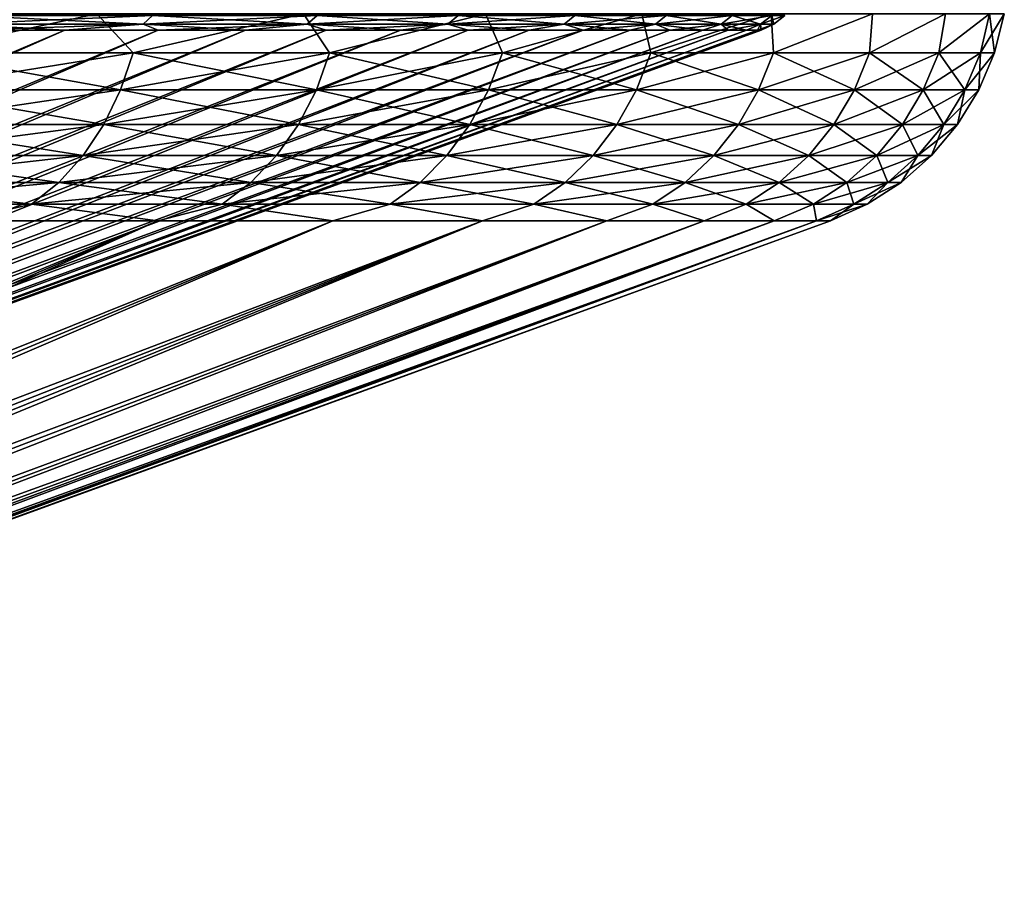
# Model space of a CAD drawing. Header units: metres. Extents: x -109 to 109, y -78 to 121.
# Tile 358 of 656: x -51.95 to -44.67, y 109.99 to 116.52. Entities that reach past the tile are written whole.
import ezdxf

# ---------------------------------------------------------------- set-up
doc = ezdxf.new("R2010")
doc.units = ezdxf.units.M
doc.layers.add('solid_508554_SW0001', color=7, linetype='CONTINUOUS')

msp = doc.modelspace()

# ---------------------------------------------------------------- linework, layer by layer
at = {"layer": 'solid_508554_SW0001'}
for points in [[(-52.731483, 116.274529, -53.057068), (-53.083603, 116.562782, -53.556309), (-51.383476, 116.562782, -51.548969)], [(-52.731483, 116.274529, -10.942932), (-51.383472, 116.562782, -12.451031), (-53.083603, 116.562782, -10.443692)], [(-52.731483, 116.274529, -53.057068), (-51.383476, 116.562782, -51.548969), (-51.114166, 116.274529, -51.076214)], [(-51.114166, 116.274529, -12.923785), (-51.383472, 116.562782, -12.451031), (-52.731483, 116.274529, -10.942932)], [(-52.418354, 116.486053, -13.903818), (-52.352448, 116.550484, -13.85429), (-50.970627, 116.550484, -15.856202)], [(-51.040306, 116.486053, -15.900266), (-52.418354, 116.486053, -13.903818), (-50.970627, 116.550484, -15.856202)], [(-52.418354, 116.486053, -50.09618), (-51.040306, 116.486053, -48.099735), (-52.352448, 116.550484, -50.14571)], [(-51.040306, 116.486053, -48.099735), (-50.970627, 116.550484, -48.143799), (-52.352448, 116.550484, -50.14571)], [(-51.114166, 116.274529, -51.076214), (-51.383476, 116.562782, -51.548969), (-49.854919, 116.562782, -49.408096)], [(-51.114166, 116.274529, -12.923785), (-49.854919, 116.562782, -14.591904), (-51.383472, 116.562782, -12.451031)], [(-51.114166, 116.274529, -51.076214), (-49.854919, 116.562782, -49.408096), (-49.661488, 116.274529, -48.971645)], [(-49.661488, 116.274529, -15.028354), (-49.854919, 116.562782, -14.591904), (-51.114166, 116.274529, -12.923785)], [(-51.040306, 116.486053, -15.900266), (-50.970627, 116.550484, -15.856202), (-49.754375, 116.550484, -17.962812)], [(-49.827374, 116.486053, -18.001127), (-51.040306, 116.486053, -15.900266), (-49.754375, 116.550484, -17.962812)], [(-51.040306, 116.486053, -48.099735), (-49.827374, 116.486053, -45.998875), (-50.970627, 116.550484, -48.143799)], [(-49.827374, 116.486053, -45.998875), (-49.754375, 116.550484, -46.037186), (-50.970627, 116.550484, -48.143799)], [(-49.661488, 116.274529, -48.971645), (-49.854919, 116.562782, -49.408096), (-48.508377, 116.562782, -47.148308)], [(-49.661488, 116.274529, -15.028354), (-48.508377, 116.562782, -16.851694), (-49.854919, 116.562782, -14.591904)], [(-49.827374, 116.486053, -18.001127), (-49.754375, 116.550484, -17.962812), (-48.711578, 116.550484, -20.16046)], [(-48.787426, 116.486053, -20.192776), (-49.827374, 116.486053, -18.001127), (-48.711578, 116.550484, -20.16046)], [(-49.827374, 116.486053, -45.998875), (-48.787426, 116.486053, -43.807224), (-49.754375, 116.550484, -46.037186)], [(-48.787426, 116.486053, -43.807224), (-48.711578, 116.550484, -43.839539), (-49.754375, 116.550484, -46.037186)], [(-49.661488, 116.274529, -48.971645), (-48.508377, 116.562782, -47.148308), (-48.38287, 116.274529, -46.757008)], [(-48.38287, 116.274529, -17.24299), (-48.508377, 116.562782, -16.851694), (-49.661488, 116.274529, -15.028354)], [(-48.787426, 116.486053, -20.192776), (-48.711578, 116.550484, -20.16046), (-47.848999, 116.550484, -22.434891)], [(-47.9272, 116.486053, -22.460999), (-48.787426, 116.486053, -20.192776), (-47.848999, 116.550484, -22.434891)], [(-48.787426, 116.486053, -43.807224), (-47.9272, 116.486053, -41.539001), (-48.711578, 116.550484, -43.839539)], [(-47.9272, 116.486053, -41.539001), (-47.848999, 116.550484, -41.565109), (-48.711578, 116.550484, -43.839539)], [(-48.38287, 116.274529, -46.757008), (-48.508377, 116.562782, -47.148308), (-47.353046, 116.562782, -44.785034)], [(-48.38287, 116.274529, -17.24299), (-47.353046, 116.562782, -19.214966), (-48.508377, 116.562782, -16.851694)], [(-48.38287, 116.274529, -46.757008), (-47.353046, 116.562782, -44.785034), (-47.286598, 116.274529, -44.446667)], [(-47.286598, 116.274529, -19.553331), (-47.353046, 116.562782, -19.214966), (-48.38287, 116.274529, -17.24299)], [(-47.9272, 116.486053, -22.460999), (-47.848999, 116.550484, -22.434891), (-47.172234, 116.550484, -24.771355)], [(-47.252285, 116.486053, -24.791086), (-47.9272, 116.486053, -22.460999), (-47.172234, 116.550484, -24.771355)], [(-47.9272, 116.486053, -41.539001), (-47.252285, 116.486053, -39.208916), (-47.848999, 116.550484, -41.565109)], [(-47.252285, 116.486053, -39.208916), (-47.172234, 116.550484, -39.228645), (-47.848999, 116.550484, -41.565109)], [(-47.286598, 116.274529, -44.446667), (-47.353046, 116.562782, -44.785034), (-46.396816, 116.562782, -42.334431)], [(-47.286598, 116.274529, -19.553331), (-46.396816, 116.562782, -21.665571), (-47.353046, 116.562782, -19.214966)], [(-47.286598, 116.274529, -44.446667), (-46.396816, 116.562782, -42.334431), (-46.379787, 116.274529, -42.055603)], [(-46.379787, 116.274529, -21.944395), (-46.396816, 116.562782, -21.665571), (-47.286598, 116.274529, -19.553331)], [(-47.252285, 116.486053, -24.791086), (-47.172234, 116.550484, -24.771355), (-46.685673, 116.550484, -27.154699)], [(-46.767048, 116.486053, -27.167925), (-47.252285, 116.486053, -24.791086), (-46.685673, 116.550484, -27.154699)], [(-47.252285, 116.486053, -39.208916), (-46.767048, 116.486053, -36.832073), (-47.172234, 116.550484, -39.228645)], [(-46.767048, 116.486053, -36.832073), (-46.685673, 116.550484, -36.845299), (-47.172234, 116.550484, -39.228645)], [(-46.767048, 116.486053, -27.167925), (-46.685673, 116.550484, -27.154699), (-46.392464, 116.550484, -29.569469)], [(-46.474644, 116.486053, -29.576103), (-46.767048, 116.486053, -27.167925), (-46.392464, 116.550484, -29.569469)], [(-46.767048, 116.486053, -36.832073), (-46.474644, 116.486053, -34.423897), (-46.685673, 116.550484, -36.845299)], [(-46.474644, 116.486053, -34.423897), (-46.392464, 116.550484, -34.430531), (-46.685673, 116.550484, -36.845299)], [(-46.474644, 116.486053, -29.576103), (-46.392464, 116.550484, -29.569469), (-46.294518, 116.550484, -32)], [(-46.376965, 116.486053, -32), (-46.474644, 116.486053, -29.576103), (-46.294518, 116.550484, -32)], [(-46.474644, 116.486053, -34.423897), (-46.376965, 116.486053, -32), (-46.392464, 116.550484, -34.430531)], [(-46.379787, 116.274529, -42.055603), (-46.396816, 116.562782, -42.334431), (-45.646225, 116.562782, -39.813232)], [(-46.379787, 116.274529, -21.944395), (-45.646225, 116.562782, -24.186769), (-46.396816, 116.562782, -21.665571)], [(-46.392464, 116.550484, -34.430531), (-46.376965, 116.486053, -32), (-46.294518, 116.550484, -32)], [(-46.379787, 116.274529, -42.055603), (-45.646225, 116.562782, -39.813232), (-45.668316, 116.274529, -39.599327)], [(-45.668316, 116.274529, -24.400673), (-45.646225, 116.562782, -24.186769), (-46.379787, 116.274529, -21.944395)], [(-45.668316, 116.274529, -39.599327), (-45.646225, 116.562782, -39.813232), (-45.106396, 116.562782, -37.238663)], [(-45.668316, 116.274529, -39.599327), (-45.106396, 116.562782, -37.238663), (-45.156803, 116.274529, -37.093765)], [(-45.668316, 116.274529, -24.400673), (-45.106396, 116.562782, -26.761341), (-45.646225, 116.562782, -24.186769)], [(-45.156803, 116.274529, -26.906235), (-45.106396, 116.562782, -26.761341), (-45.668316, 116.274529, -24.400673)], [(-45.156803, 116.274529, -37.093765), (-45.106396, 116.562782, -37.238663), (-44.781013, 116.562782, -34.628307)], [(-45.156803, 116.274529, -37.093765), (-44.781013, 116.562782, -34.628307), (-44.84856, 116.274529, -34.555168)], [(-45.156803, 116.274529, -26.906235), (-44.781013, 116.562782, -29.371695), (-45.106396, 116.562782, -26.761341)], [(-44.84856, 116.274529, -29.444832), (-44.781013, 116.562782, -29.371695), (-45.156803, 116.274529, -26.906235)], [(-44.84856, 116.274529, -34.555168), (-44.781013, 116.562782, -34.628307), (-44.672306, 116.562782, -32)], [(-44.84856, 116.274529, -34.555168), (-44.672306, 116.562782, -32), (-44.74559, 116.274529, -32)], [(-44.74559, 116.274529, -32), (-44.781013, 116.562782, -29.371695), (-44.84856, 116.274529, -29.444832)], [(-44.74559, 116.274529, -32), (-44.672306, 116.562782, -32), (-44.781013, 116.562782, -29.371695)], [(-51.620605, 116.440231, -15.184477), (-63.036648, 111.404022, -23.004108), (-63.49427, 111.404022, -22.354328)], [(-52.356705, 116.440231, -14.143702), (-51.620605, 116.440231, -15.184477), (-63.49427, 111.404022, -22.354328)], [(-50.929348, 116.440231, -47.744453), (-63.036648, 111.404022, -40.995892), (-62.611458, 111.404022, -40.32444)], [(-51.620602, 116.440231, -48.815517), (-52.356693, 116.440231, -49.856281), (-63.036648, 111.404022, -40.995892)], [(-50.929348, 116.440231, -47.744453), (-51.620602, 116.440231, -48.815517), (-63.036648, 111.404022, -40.995892)], [(-50.929344, 116.440231, -16.255554), (-62.611458, 111.404022, -23.675558), (-63.036648, 111.404022, -23.004108)], [(-51.620605, 116.440231, -15.184477), (-50.929344, 116.440231, -16.255554), (-63.036648, 111.404022, -23.004108)], [(-50.284172, 116.440231, -46.645016), (-62.611458, 111.404022, -40.32444), (-62.219727, 111.404022, -39.632938)], [(-50.284172, 116.440231, -46.645016), (-50.929348, 116.440231, -47.744453), (-62.611458, 111.404022, -40.32444)], [(-50.284164, 116.440231, -17.355), (-62.219727, 111.404022, -24.367064), (-62.611458, 111.404022, -23.675558)], [(-50.929344, 116.440231, -16.255554), (-50.284164, 116.440231, -17.355), (-62.611458, 111.404022, -23.675558)], [(-49.686241, 116.440231, -45.519192), (-62.219727, 111.404022, -39.632938), (-61.862396, 111.404022, -38.923046)], [(-49.686241, 116.440231, -45.519192), (-50.284172, 116.440231, -46.645016), (-62.219727, 111.404022, -39.632938)], [(-49.68623, 116.440231, -18.480831), (-61.8624, 111.404022, -25.076954), (-62.219727, 111.404022, -24.367064)], [(-50.284164, 116.440231, -17.355), (-49.68623, 116.440231, -18.480831), (-62.219727, 111.404022, -24.367064)], [(-49.136623, 116.440231, -19.63102), (-61.540333, 111.404022, -25.803524), (-61.8624, 111.404022, -25.076954)], [(-49.68623, 116.440231, -18.480831), (-49.136623, 116.440231, -19.63102), (-61.8624, 111.404022, -25.076954)], [(-49.136631, 116.440231, -44.368999), (-61.862396, 111.404022, -38.923046), (-61.540333, 111.404022, -38.196476)], [(-49.136631, 116.440231, -44.368999), (-49.686241, 116.440231, -45.519192), (-61.862396, 111.404022, -38.923046)], [(-48.63633, 116.440231, -43.196518), (-61.540333, 111.404022, -38.196476), (-61.254307, 111.404022, -37.454975)], [(-48.63633, 116.440231, -43.196518), (-49.136631, 116.440231, -44.368999), (-61.540333, 111.404022, -38.196476)], [(-48.636326, 116.440231, -20.80349), (-61.254307, 111.404022, -26.545023), (-61.540333, 111.404022, -25.803524)], [(-49.136623, 116.440231, -19.63102), (-48.636326, 116.440231, -20.80349), (-61.540333, 111.404022, -25.803524)], [(-48.186241, 116.440231, -42.00386), (-61.254307, 111.404022, -37.454975), (-61.005009, 111.404022, -36.700336)], [(-48.186241, 116.440231, -42.00386), (-48.63633, 116.440231, -43.196518), (-61.254307, 111.404022, -37.454975)], [(-47.787178, 116.440231, -23.206818), (-61.005009, 111.404022, -27.299664), (-61.254307, 111.404022, -26.545023)], [(-48.186241, 116.440231, -21.996138), (-47.787178, 116.440231, -23.206818), (-61.254307, 111.404022, -26.545023)], [(-48.636326, 116.440231, -20.80349), (-48.186241, 116.440231, -21.996138), (-61.254307, 111.404022, -26.545023)], [(-47.439857, 116.440231, -39.566647), (-61.005009, 111.404022, -36.700336), (-60.793037, 111.404022, -35.934372)], [(-47.787178, 116.440231, -40.793175), (-48.186241, 116.440231, -42.00386), (-61.005009, 111.404022, -36.700336)], [(-47.439857, 116.440231, -39.566647), (-47.787178, 116.440231, -40.793175), (-61.005009, 111.404022, -36.700336)], [(-47.439857, 116.440231, -24.433348), (-60.793037, 111.404022, -28.065626), (-61.005009, 111.404022, -27.299664)], [(-47.787178, 116.440231, -23.206818), (-47.439857, 116.440231, -24.433348), (-61.005009, 111.404022, -27.299664)], [(-47.144905, 116.440231, -38.326485), (-60.793037, 111.404022, -35.934372), (-60.618908, 111.404022, -35.158932)], [(-47.144905, 116.440231, -38.326485), (-47.439857, 116.440231, -39.566647), (-60.793037, 111.404022, -35.934372)], [(-47.144905, 116.440231, -25.673513), (-60.618908, 111.404022, -28.841066), (-60.793037, 111.404022, -28.065626)], [(-47.439857, 116.440231, -24.433348), (-47.144905, 116.440231, -25.673513), (-60.793037, 111.404022, -28.065626)], [(-46.902851, 116.440231, -37.074921), (-60.618908, 111.404022, -35.158932), (-60.483036, 111.404022, -34.375881)], [(-46.902851, 116.440231, -37.074921), (-47.144905, 116.440231, -38.326485), (-60.618908, 111.404022, -35.158932)], [(-46.902851, 116.440231, -26.925079), (-60.483036, 111.404022, -29.624119), (-60.618908, 111.404022, -28.841066)], [(-47.144905, 116.440231, -25.673513), (-46.902851, 116.440231, -26.925079), (-60.618908, 111.404022, -28.841066)], [(-46.71413, 116.440231, -35.814205), (-60.483036, 111.404022, -34.375881), (-60.38575, 111.404022, -33.587101)], [(-46.71413, 116.440231, -35.814205), (-46.902851, 116.440231, -37.074921), (-60.483036, 111.404022, -34.375881)], [(-46.71413, 116.440231, -28.185791), (-60.38575, 111.404022, -30.412897), (-60.483036, 111.404022, -29.624119)], [(-46.902851, 116.440231, -26.925079), (-46.71413, 116.440231, -28.185791), (-60.483036, 111.404022, -29.624119)], [(-46.57909, 116.440231, -34.546623), (-60.38575, 111.404022, -33.587101), (-60.327286, 111.404022, -32.794502)], [(-46.57909, 116.440231, -34.546623), (-46.71413, 116.440231, -35.814205), (-60.38575, 111.404022, -33.587101)], [(-46.57909, 116.440231, -29.453375), (-60.327286, 111.404022, -31.205496), (-60.38575, 111.404022, -30.412897)], [(-46.71413, 116.440231, -28.185791), (-46.57909, 116.440231, -29.453375), (-60.38575, 111.404022, -30.412897)], [(-46.497971, 116.440231, -33.274452), (-60.327286, 111.404022, -32.794502), (-60.307781, 111.404022, -32)], [(-60.327286, 111.404022, -31.205496), (-46.470913, 116.440231, -32), (-60.307781, 111.404022, -32)], [(-46.497971, 116.440231, -33.274452), (-46.57909, 116.440231, -34.546623), (-60.327286, 111.404022, -32.794502)], [(-46.497971, 116.440231, -30.725544), (-46.470913, 116.440231, -32), (-60.327286, 111.404022, -31.205496)], [(-46.57909, 116.440231, -29.453375), (-46.497971, 116.440231, -30.725544), (-60.327286, 111.404022, -31.205496)], [(-46.470913, 116.440231, -32), (-46.497971, 116.440231, -33.274452), (-60.307781, 111.404022, -32)], [(-52.418354, 116.486053, -50.09618), (-52.356693, 116.440231, -49.856281), (-51.620602, 116.440231, -48.815517)], [(-52.418354, 116.486053, -50.09618), (-51.620602, 116.440231, -48.815517), (-51.040306, 116.486053, -48.099735)], [(-51.040306, 116.486053, -15.900266), (-52.356705, 116.440231, -14.143702), (-52.418354, 116.486053, -13.903818)], [(-51.040306, 116.486053, -15.900266), (-51.620605, 116.440231, -15.184477), (-52.356705, 116.440231, -14.143702)], [(-51.040306, 116.486053, -15.900266), (-50.929344, 116.440231, -16.255554), (-51.620605, 116.440231, -15.184477)], [(-51.040306, 116.486053, -48.099735), (-51.620602, 116.440231, -48.815517), (-50.929348, 116.440231, -47.744453)], [(-51.040306, 116.486053, -48.099735), (-50.929348, 116.440231, -47.744453), (-50.284172, 116.440231, -46.645016)], [(-51.040306, 116.486053, -48.099735), (-50.284172, 116.440231, -46.645016), (-49.827374, 116.486053, -45.998875)], [(-49.827374, 116.486053, -18.001127), (-50.929344, 116.440231, -16.255554), (-51.040306, 116.486053, -15.900266)], [(-49.827374, 116.486053, -18.001127), (-50.284164, 116.440231, -17.355), (-50.929344, 116.440231, -16.255554)], [(-49.827374, 116.486053, -45.998875), (-50.284172, 116.440231, -46.645016), (-49.686241, 116.440231, -45.519192)], [(-49.827374, 116.486053, -18.001127), (-49.68623, 116.440231, -18.480831), (-50.284164, 116.440231, -17.355)], [(-49.827374, 116.486053, -45.998875), (-49.686241, 116.440231, -45.519192), (-49.136631, 116.440231, -44.368999)], [(-49.827374, 116.486053, -45.998875), (-49.136631, 116.440231, -44.368999), (-48.787426, 116.486053, -43.807224)], [(-48.787426, 116.486053, -20.192776), (-49.68623, 116.440231, -18.480831), (-49.827374, 116.486053, -18.001127)], [(-48.787426, 116.486053, -20.192776), (-49.136623, 116.440231, -19.63102), (-49.68623, 116.440231, -18.480831)], [(-48.787426, 116.486053, -43.807224), (-49.136631, 116.440231, -44.368999), (-48.63633, 116.440231, -43.196518)], [(-48.787426, 116.486053, -20.192776), (-48.636326, 116.440231, -20.80349), (-49.136623, 116.440231, -19.63102)], [(-48.787426, 116.486053, -43.807224), (-48.63633, 116.440231, -43.196518), (-48.186241, 116.440231, -42.00386)], [(-48.787426, 116.486053, -43.807224), (-48.186241, 116.440231, -42.00386), (-47.9272, 116.486053, -41.539001)], [(-47.9272, 116.486053, -22.460999), (-48.636326, 116.440231, -20.80349), (-48.787426, 116.486053, -20.192776)], [(-47.9272, 116.486053, -22.460999), (-48.186241, 116.440231, -21.996138), (-48.636326, 116.440231, -20.80349)], [(-47.9272, 116.486053, -41.539001), (-48.186241, 116.440231, -42.00386), (-47.787178, 116.440231, -40.793175)], [(-47.9272, 116.486053, -22.460999), (-47.787178, 116.440231, -23.206818), (-48.186241, 116.440231, -21.996138)], [(-47.9272, 116.486053, -41.539001), (-47.787178, 116.440231, -40.793175), (-47.439857, 116.440231, -39.566647)], [(-47.9272, 116.486053, -41.539001), (-47.439857, 116.440231, -39.566647), (-47.252285, 116.486053, -39.208916)], [(-47.252285, 116.486053, -24.791086), (-47.787178, 116.440231, -23.206818), (-47.9272, 116.486053, -22.460999)], [(-47.252285, 116.486053, -24.791086), (-47.439857, 116.440231, -24.433348), (-47.787178, 116.440231, -23.206818)], [(-47.252285, 116.486053, -39.208916), (-47.439857, 116.440231, -39.566647), (-47.144905, 116.440231, -38.326485)], [(-47.252285, 116.486053, -24.791086), (-47.144905, 116.440231, -25.673513), (-47.439857, 116.440231, -24.433348)], [(-47.252285, 116.486053, -39.208916), (-47.144905, 116.440231, -38.326485), (-46.902851, 116.440231, -37.074921)], [(-47.252285, 116.486053, -39.208916), (-46.902851, 116.440231, -37.074921), (-46.767048, 116.486053, -36.832073)], [(-46.767048, 116.486053, -27.167925), (-47.144905, 116.440231, -25.673513), (-47.252285, 116.486053, -24.791086)], [(-46.767048, 116.486053, -27.167925), (-46.902851, 116.440231, -26.925079), (-47.144905, 116.440231, -25.673513)], [(-46.767048, 116.486053, -36.832073), (-46.902851, 116.440231, -37.074921), (-46.71413, 116.440231, -35.814205)], [(-46.767048, 116.486053, -27.167925), (-46.71413, 116.440231, -28.185791), (-46.902851, 116.440231, -26.925079)], [(-46.767048, 116.486053, -36.832073), (-46.71413, 116.440231, -35.814205), (-46.57909, 116.440231, -34.546623)], [(-46.767048, 116.486053, -36.832073), (-46.57909, 116.440231, -34.546623), (-46.474644, 116.486053, -34.423897)], [(-46.474644, 116.486053, -29.576103), (-46.71413, 116.440231, -28.185791), (-46.767048, 116.486053, -27.167925)], [(-46.474644, 116.486053, -29.576103), (-46.57909, 116.440231, -29.453375), (-46.71413, 116.440231, -28.185791)], [(-46.474644, 116.486053, -34.423897), (-46.57909, 116.440231, -34.546623), (-46.497971, 116.440231, -33.274452)], [(-46.474644, 116.486053, -29.576103), (-46.497971, 116.440231, -30.725544), (-46.57909, 116.440231, -29.453375)], [(-46.474644, 116.486053, -34.423897), (-46.497971, 116.440231, -33.274452), (-46.470913, 116.440231, -32)], [(-46.376965, 116.486053, -32), (-46.470913, 116.440231, -32), (-46.497971, 116.440231, -30.725544)], [(-46.376965, 116.486053, -32), (-46.497971, 116.440231, -30.725544), (-46.474644, 116.486053, -29.576103)], [(-46.474644, 116.486053, -34.423897), (-46.470913, 116.440231, -32), (-46.376965, 116.486053, -32)], [(-52.731483, 116.274529, -10.942932), (-52.818344, 115.998726, -11.019882), (-51.206936, 115.998726, -12.993496)], [(-51.114166, 116.274529, -51.076214), (-51.206936, 115.998726, -51.006504), (-52.818344, 115.998726, -52.980118)], [(-52.731483, 116.274529, -53.057068), (-51.114166, 116.274529, -51.076214), (-52.818344, 115.998726, -52.980118)], [(-51.114166, 116.274529, -12.923785), (-52.731483, 116.274529, -10.942932), (-51.206936, 115.998726, -12.993496)], [(-51.114166, 116.274529, -12.923785), (-51.206936, 115.998726, -12.993496), (-49.759567, 115.998726, -15.090374)], [(-49.661488, 116.274529, -48.971645), (-49.759567, 115.998726, -48.909626), (-51.206936, 115.998726, -51.006504)], [(-51.114166, 116.274529, -51.076214), (-49.661488, 116.274529, -48.971645), (-51.206936, 115.998726, -51.006504)], [(-49.661488, 116.274529, -15.028354), (-51.114166, 116.274529, -12.923785), (-49.759567, 115.998726, -15.090374)], [(-49.661488, 116.274529, -15.028354), (-49.759567, 115.998726, -15.090374), (-48.485619, 115.998726, -17.296917)], [(-48.38287, 116.274529, -46.757008), (-48.485619, 115.998726, -46.703083), (-49.759567, 115.998726, -48.909626)], [(-49.661488, 116.274529, -48.971645), (-48.38287, 116.274529, -46.757008), (-49.759567, 115.998726, -48.909626)], [(-48.38287, 116.274529, -17.24299), (-49.661488, 116.274529, -15.028354), (-48.485619, 115.998726, -17.296917)], [(-48.38287, 116.274529, -17.24299), (-48.485619, 115.998726, -17.296917), (-47.393353, 115.998726, -19.598816)], [(-47.286598, 116.274529, -44.446667), (-47.393353, 115.998726, -44.401184), (-48.485619, 115.998726, -46.703083)], [(-48.38287, 116.274529, -46.757008), (-47.286598, 116.274529, -44.446667), (-48.485619, 115.998726, -46.703083)], [(-47.286598, 116.274529, -19.553331), (-48.38287, 116.274529, -17.24299), (-47.393353, 115.998726, -19.598816)], [(-47.286598, 116.274529, -19.553331), (-47.393353, 115.998726, -19.598816), (-46.489857, 115.998726, -21.981142)], [(-46.379787, 116.274529, -42.055603), (-46.489857, 115.998726, -42.01886), (-47.393353, 115.998726, -44.401184)], [(-47.286598, 116.274529, -44.446667), (-46.379787, 116.274529, -42.055603), (-47.393353, 115.998726, -44.401184)], [(-46.379787, 116.274529, -21.944395), (-47.286598, 116.274529, -19.553331), (-46.489857, 115.998726, -21.981142)], [(-46.379787, 116.274529, -21.944395), (-46.489857, 115.998726, -21.981142), (-45.780987, 115.998726, -24.428444)], [(-45.668316, 116.274529, -39.599327), (-45.780987, 115.998726, -39.571556), (-46.489857, 115.998726, -42.01886)], [(-46.379787, 116.274529, -42.055603), (-45.668316, 116.274529, -39.599327), (-46.489857, 115.998726, -42.01886)], [(-45.668316, 116.274529, -24.400673), (-46.379787, 116.274529, -21.944395), (-45.780987, 115.998726, -24.428444)], [(-45.668316, 116.274529, -24.400673), (-45.780987, 115.998726, -24.428444), (-45.271343, 115.998726, -26.924849)], [(-45.156803, 116.274529, -37.093765), (-45.271343, 115.998726, -37.07515), (-45.780987, 115.998726, -39.571556)], [(-45.668316, 116.274529, -39.599327), (-45.156803, 116.274529, -37.093765), (-45.780987, 115.998726, -39.571556)], [(-45.156803, 116.274529, -26.906235), (-45.668316, 116.274529, -24.400673), (-45.271343, 115.998726, -26.924849)], [(-45.156803, 116.274529, -26.906235), (-45.271343, 115.998726, -26.924849), (-44.964226, 115.998726, -29.454168)], [(-44.84856, 116.274529, -34.555168), (-44.964226, 115.998726, -34.54583), (-45.271343, 115.998726, -37.07515)], [(-45.156803, 116.274529, -37.093765), (-44.84856, 116.274529, -34.555168), (-45.271343, 115.998726, -37.07515)], [(-44.84856, 116.274529, -29.444832), (-45.156803, 116.274529, -26.906235), (-44.964226, 115.998726, -29.454168)], [(-44.84856, 116.274529, -29.444832), (-44.964226, 115.998726, -29.454168), (-44.861633, 115.998726, -32)], [(-44.964226, 115.998726, -34.54583), (-44.74559, 116.274529, -32), (-44.861633, 115.998726, -32)], [(-44.84856, 116.274529, -34.555168), (-44.74559, 116.274529, -32), (-44.964226, 115.998726, -34.54583)], [(-44.74559, 116.274529, -32), (-44.84856, 116.274529, -29.444832), (-44.861633, 115.998726, -32)], [(-52.818344, 115.998726, -11.019882), (-52.935028, 115.743324, -11.123256), (-51.331562, 115.743324, -13.087145)], [(-51.206936, 115.998726, -51.006504), (-51.331562, 115.743324, -50.912853), (-52.935028, 115.743324, -52.876743)], [(-52.818344, 115.998726, -52.980118), (-51.206936, 115.998726, -51.006504), (-52.935028, 115.743324, -52.876743)], [(-51.206936, 115.998726, -12.993496), (-52.818344, 115.998726, -11.019882), (-51.331562, 115.743324, -13.087145)], [(-51.206936, 115.998726, -12.993496), (-51.331562, 115.743324, -13.087145), (-49.891323, 115.743324, -15.173692)], [(-49.759567, 115.998726, -48.909626), (-49.891323, 115.743324, -48.826309), (-51.331562, 115.743324, -50.912853)], [(-51.206936, 115.998726, -51.006504), (-49.759567, 115.998726, -48.909626), (-51.331562, 115.743324, -50.912853)], [(-49.759567, 115.998726, -15.090374), (-51.206936, 115.998726, -12.993496), (-49.891323, 115.743324, -15.173692)], [(-49.759567, 115.998726, -15.090374), (-49.891323, 115.743324, -15.173692), (-48.62365, 115.743324, -17.369364)], [(-48.485619, 115.998726, -46.703083), (-48.62365, 115.743324, -46.630638), (-49.891323, 115.743324, -48.826309)], [(-49.759567, 115.998726, -48.909626), (-48.485619, 115.998726, -46.703083), (-49.891323, 115.743324, -48.826309)], [(-48.485619, 115.998726, -17.296917), (-49.759567, 115.998726, -15.090374), (-48.62365, 115.743324, -17.369364)], [(-48.485619, 115.998726, -17.296917), (-48.62365, 115.743324, -17.369364), (-47.536766, 115.743324, -19.65992)], [(-47.393353, 115.998726, -44.401184), (-47.536766, 115.743324, -44.34008), (-48.62365, 115.743324, -46.630638)], [(-48.485619, 115.998726, -46.703083), (-47.393353, 115.998726, -44.401184), (-48.62365, 115.743324, -46.630638)], [(-47.393353, 115.998726, -19.598816), (-48.485619, 115.998726, -17.296917), (-47.536766, 115.743324, -19.65992)], [(-47.393353, 115.998726, -19.598816), (-47.536766, 115.743324, -19.65992), (-46.637722, 115.743324, -22.030506)], [(-46.489857, 115.998726, -42.01886), (-46.637722, 115.743324, -41.969494), (-47.536766, 115.743324, -44.34008)], [(-47.393353, 115.998726, -44.401184), (-46.489857, 115.998726, -42.01886), (-47.536766, 115.743324, -44.34008)], [(-46.489857, 115.998726, -21.981142), (-47.393353, 115.998726, -19.598816), (-46.637722, 115.743324, -22.030506)], [(-46.489857, 115.998726, -21.981142), (-46.637722, 115.743324, -22.030506), (-45.932346, 115.743324, -24.46575)], [(-45.780987, 115.998726, -39.571556), (-45.932346, 115.743324, -39.534248), (-46.637722, 115.743324, -41.969494)], [(-46.489857, 115.998726, -42.01886), (-45.780987, 115.998726, -39.571556), (-46.637722, 115.743324, -41.969494)], [(-45.780987, 115.998726, -24.428444), (-46.489857, 115.998726, -21.981142), (-45.932346, 115.743324, -24.46575)], [(-45.780987, 115.998726, -24.428444), (-45.932346, 115.743324, -24.46575), (-45.425213, 115.743324, -26.949856)], [(-45.271343, 115.998726, -37.07515), (-45.425213, 115.743324, -37.050144), (-45.932346, 115.743324, -39.534248)], [(-45.780987, 115.998726, -39.571556), (-45.271343, 115.998726, -37.07515), (-45.932346, 115.743324, -39.534248)], [(-45.271343, 115.998726, -26.924849), (-45.780987, 115.998726, -24.428444), (-45.425213, 115.743324, -26.949856)], [(-45.271343, 115.998726, -26.924849), (-45.425213, 115.743324, -26.949856), (-45.11961, 115.743324, -29.466713)], [(-44.964226, 115.998726, -34.54583), (-45.11961, 115.743324, -34.533287), (-45.425213, 115.743324, -37.050144)], [(-45.271343, 115.998726, -37.07515), (-44.964226, 115.998726, -34.54583), (-45.425213, 115.743324, -37.050144)], [(-44.964226, 115.998726, -29.454168), (-45.271343, 115.998726, -26.924849), (-45.11961, 115.743324, -29.466713)], [(-44.964226, 115.998726, -29.454168), (-45.11961, 115.743324, -29.466713), (-45.017521, 115.743324, -32)], [(-45.11961, 115.743324, -34.533287), (-44.861633, 115.998726, -32), (-45.017521, 115.743324, -32)], [(-44.964226, 115.998726, -34.54583), (-44.861633, 115.998726, -32), (-45.11961, 115.743324, -34.533287)], [(-44.861633, 115.998726, -32), (-44.964226, 115.998726, -29.454168), (-45.017521, 115.743324, -32)], [(-52.935028, 115.743324, -11.123256), (-53.078926, 115.514038, -11.25074), (-51.485252, 115.514038, -13.202637)], [(-51.331562, 115.743324, -50.912853), (-51.485252, 115.514038, -50.797363), (-53.078926, 115.514038, -52.74926)], [(-52.935028, 115.743324, -52.876743), (-51.331562, 115.743324, -50.912853), (-53.078926, 115.514038, -52.74926)], [(-51.331562, 115.743324, -13.087145), (-52.935028, 115.743324, -11.123256), (-51.485252, 115.514038, -13.202637)], [(-51.331562, 115.743324, -13.087145), (-51.485252, 115.514038, -13.202637), (-50.05381, 115.514038, -15.276442)], [(-49.891323, 115.743324, -48.826309), (-50.05381, 115.514038, -48.723557), (-51.485252, 115.514038, -50.797363)], [(-51.331562, 115.743324, -50.912853), (-49.891323, 115.743324, -48.826309), (-51.485252, 115.514038, -50.797363)], [(-49.891323, 115.743324, -15.173692), (-51.331562, 115.743324, -13.087145), (-50.05381, 115.514038, -15.276442)], [(-49.891323, 115.743324, -15.173692), (-50.05381, 115.514038, -15.276442), (-48.793877, 115.514038, -17.458706)], [(-48.62365, 115.743324, -46.630638), (-48.793877, 115.514038, -46.541294), (-50.05381, 115.514038, -48.723557)], [(-49.891323, 115.743324, -48.826309), (-48.62365, 115.743324, -46.630638), (-50.05381, 115.514038, -48.723557)], [(-48.62365, 115.743324, -17.369364), (-49.891323, 115.743324, -15.173692), (-48.793877, 115.514038, -17.458706)], [(-48.62365, 115.743324, -17.369364), (-48.793877, 115.514038, -17.458706), (-47.713631, 115.514038, -19.735275)], [(-47.536766, 115.743324, -44.34008), (-47.713631, 115.514038, -44.264725), (-48.793877, 115.514038, -46.541294)], [(-48.62365, 115.743324, -46.630638), (-47.536766, 115.743324, -44.34008), (-48.793877, 115.514038, -46.541294)], [(-47.536766, 115.743324, -19.65992), (-48.62365, 115.743324, -17.369364), (-47.713631, 115.514038, -19.735275)], [(-47.536766, 115.743324, -19.65992), (-47.713631, 115.514038, -19.735275), (-46.820076, 115.514038, -22.091387)], [(-46.637722, 115.743324, -41.969494), (-46.820076, 115.514038, -41.908615), (-47.713631, 115.514038, -44.264725)], [(-47.536766, 115.743324, -44.34008), (-46.637722, 115.743324, -41.969494), (-47.713631, 115.514038, -44.264725)], [(-46.637722, 115.743324, -22.030506), (-47.536766, 115.743324, -19.65992), (-46.820076, 115.514038, -22.091387)], [(-46.637722, 115.743324, -22.030506), (-46.820076, 115.514038, -22.091387), (-46.119007, 115.514038, -24.511759)], [(-45.932346, 115.743324, -39.534248), (-46.119007, 115.514038, -39.488243), (-46.820076, 115.514038, -41.908615)], [(-46.637722, 115.743324, -41.969494), (-45.932346, 115.743324, -39.534248), (-46.820076, 115.514038, -41.908615)], [(-45.932346, 115.743324, -24.46575), (-46.637722, 115.743324, -22.030506), (-46.119007, 115.514038, -24.511759)], [(-45.932346, 115.743324, -24.46575), (-46.119007, 115.514038, -24.511759), (-45.614971, 115.514038, -26.980694)], [(-45.425213, 115.743324, -37.050144), (-45.614971, 115.514038, -37.019306), (-46.119007, 115.514038, -39.488243)], [(-45.932346, 115.743324, -39.534248), (-45.425213, 115.743324, -37.050144), (-46.119007, 115.514038, -39.488243)], [(-45.425213, 115.743324, -26.949856), (-45.932346, 115.743324, -24.46575), (-45.614971, 115.514038, -26.980694)], [(-45.425213, 115.743324, -26.949856), (-45.614971, 115.514038, -26.980694), (-45.311237, 115.514038, -29.482183)], [(-45.11961, 115.743324, -34.533287), (-45.311237, 115.514038, -34.517818), (-45.614971, 115.514038, -37.019306)], [(-45.425213, 115.743324, -37.050144), (-45.11961, 115.743324, -34.533287), (-45.614971, 115.514038, -37.019306)], [(-45.11961, 115.743324, -29.466713), (-45.425213, 115.743324, -26.949856), (-45.311237, 115.514038, -29.482183)], [(-45.11961, 115.743324, -29.466713), (-45.311237, 115.514038, -29.482183), (-45.20977, 115.514038, -32)], [(-45.311237, 115.514038, -34.517818), (-45.017521, 115.743324, -32), (-45.20977, 115.514038, -32)], [(-45.11961, 115.743324, -34.533287), (-45.017521, 115.743324, -32), (-45.311237, 115.514038, -34.517818)], [(-45.017521, 115.743324, -32), (-45.11961, 115.743324, -29.466713), (-45.20977, 115.514038, -32)], [(-53.078926, 115.514038, -11.25074), (-53.246822, 115.315994, -11.399482), (-51.66457, 115.315994, -13.337386)], [(-51.485252, 115.514038, -50.797363), (-51.66457, 115.315994, -50.662613), (-53.246822, 115.315994, -52.600517)], [(-53.078926, 115.514038, -52.74926), (-51.485252, 115.514038, -50.797363), (-53.246822, 115.315994, -52.600517)], [(-51.485252, 115.514038, -13.202637), (-53.078926, 115.514038, -11.25074), (-51.66457, 115.315994, -13.337386)], [(-51.485252, 115.514038, -13.202637), (-51.66457, 115.315994, -13.337386), (-50.243389, 115.315994, -15.396325)], [(-50.05381, 115.514038, -48.723557), (-50.243389, 115.315994, -48.603676), (-51.66457, 115.315994, -50.662613)], [(-51.485252, 115.514038, -50.797363), (-50.05381, 115.514038, -48.723557), (-51.66457, 115.315994, -50.662613)], [(-50.05381, 115.514038, -15.276442), (-51.485252, 115.514038, -13.202637), (-50.243389, 115.315994, -15.396325)], [(-50.05381, 115.514038, -15.276442), (-50.243389, 115.315994, -15.396325), (-48.992489, 115.315994, -17.562944)], [(-48.793877, 115.514038, -46.541294), (-48.992489, 115.315994, -46.437054), (-50.243389, 115.315994, -48.603676)], [(-50.05381, 115.514038, -48.723557), (-48.793877, 115.514038, -46.541294), (-50.243389, 115.315994, -48.603676)], [(-48.793877, 115.514038, -17.458706), (-50.05381, 115.514038, -15.276442), (-48.992489, 115.315994, -17.562944)], [(-48.793877, 115.514038, -17.458706), (-48.992489, 115.315994, -17.562944), (-47.919987, 115.315994, -19.823195)], [(-47.713631, 115.514038, -44.264725), (-47.919987, 115.315994, -44.176804), (-48.992489, 115.315994, -46.437054)], [(-48.793877, 115.514038, -46.541294), (-47.713631, 115.514038, -44.264725), (-48.992489, 115.315994, -46.437054)], [(-47.713631, 115.514038, -19.735275), (-48.793877, 115.514038, -17.458706), (-47.919987, 115.315994, -19.823195)], [(-47.713631, 115.514038, -19.735275), (-47.919987, 115.315994, -19.823195), (-47.032837, 115.315994, -22.162416)], [(-46.820076, 115.514038, -41.908615), (-47.032837, 115.315994, -41.837585), (-47.919987, 115.315994, -44.176804)], [(-47.713631, 115.514038, -44.264725), (-46.820076, 115.514038, -41.908615), (-47.919987, 115.315994, -44.176804)], [(-46.820076, 115.514038, -22.091387), (-47.713631, 115.514038, -19.735275), (-47.032837, 115.315994, -22.162416)], [(-46.820076, 115.514038, -22.091387), (-47.032837, 115.315994, -22.162416), (-46.336796, 115.315994, -24.565437)], [(-46.119007, 115.514038, -39.488243), (-46.336796, 115.315994, -39.434563), (-47.032837, 115.315994, -41.837585)], [(-46.820076, 115.514038, -41.908615), (-46.119007, 115.514038, -39.488243), (-47.032837, 115.315994, -41.837585)], [(-46.119007, 115.514038, -24.511759), (-46.820076, 115.514038, -22.091387), (-46.336796, 115.315994, -24.565437)], [(-46.119007, 115.514038, -24.511759), (-46.336796, 115.315994, -24.565437), (-45.836372, 115.315994, -27.016676)], [(-45.614971, 115.514038, -37.019306), (-45.836372, 115.315994, -36.983326), (-46.336796, 115.315994, -39.434563)], [(-46.119007, 115.514038, -39.488243), (-45.614971, 115.514038, -37.019306), (-46.336796, 115.315994, -39.434563)], [(-45.614971, 115.514038, -26.980694), (-46.119007, 115.514038, -24.511759), (-45.836372, 115.315994, -27.016676)], [(-45.614971, 115.514038, -26.980694), (-45.836372, 115.315994, -27.016676), (-45.534813, 115.315994, -29.500231)], [(-45.311237, 115.514038, -34.517818), (-45.534813, 115.315994, -34.499767), (-45.836372, 115.315994, -36.983326)], [(-45.614971, 115.514038, -37.019306), (-45.311237, 115.514038, -34.517818), (-45.836372, 115.315994, -36.983326)], [(-45.311237, 115.514038, -29.482183), (-45.614971, 115.514038, -26.980694), (-45.534813, 115.315994, -29.500231)], [(-45.311237, 115.514038, -29.482183), (-45.534813, 115.315994, -29.500231), (-45.434074, 115.315994, -32)], [(-45.534813, 115.315994, -34.499767), (-45.20977, 115.514038, -32), (-45.434074, 115.315994, -32)], [(-45.311237, 115.514038, -34.517818), (-45.20977, 115.514038, -32), (-45.534813, 115.315994, -34.499767)], [(-45.20977, 115.514038, -32), (-45.311237, 115.514038, -29.482183), (-45.434074, 115.315994, -32)], [(-53.246822, 115.315994, -11.399482), (-53.434952, 115.153641, -11.56615), (-51.865501, 115.153641, -13.488376)], [(-51.66457, 115.315994, -50.662613), (-51.865501, 115.153641, -50.511623), (-53.434952, 115.153641, -52.433849)], [(-53.246822, 115.315994, -52.600517), (-51.66457, 115.315994, -50.662613), (-53.434952, 115.153641, -52.433849)], [(-51.66457, 115.315994, -13.337386), (-53.246822, 115.315994, -11.399482), (-51.865501, 115.153641, -13.488376)], [(-51.66457, 115.315994, -13.337386), (-51.865501, 115.153641, -13.488376), (-50.455818, 115.153641, -15.530657)], [(-50.243389, 115.315994, -48.603676), (-50.455818, 115.153641, -48.469341), (-51.865501, 115.153641, -50.511623)], [(-51.66457, 115.315994, -50.662613), (-50.243389, 115.315994, -48.603676), (-51.865501, 115.153641, -50.511623)], [(-50.243389, 115.315994, -15.396325), (-51.66457, 115.315994, -13.337386), (-50.455818, 115.153641, -15.530657)], [(-50.243389, 115.315994, -15.396325), (-50.455818, 115.153641, -15.530657), (-49.215038, 115.153641, -17.679749)], [(-48.992489, 115.315994, -46.437054), (-49.215038, 115.153641, -46.320251), (-50.455818, 115.153641, -48.469341)], [(-50.243389, 115.315994, -48.603676), (-48.992489, 115.315994, -46.437054), (-50.455818, 115.153641, -48.469341)], [(-48.992489, 115.315994, -17.562944), (-50.243389, 115.315994, -15.396325), (-49.215038, 115.153641, -17.679749)], [(-48.992489, 115.315994, -17.562944), (-49.215038, 115.153641, -17.679749), (-48.151215, 115.153641, -19.921711)], [(-47.919987, 115.315994, -44.176804), (-48.151215, 115.153641, -44.078289), (-49.215038, 115.153641, -46.320251)], [(-48.992489, 115.315994, -46.437054), (-47.919987, 115.315994, -44.176804), (-49.215038, 115.153641, -46.320251)], [(-47.919987, 115.315994, -19.823195), (-48.992489, 115.315994, -17.562944), (-48.151215, 115.153641, -19.921711)], [(-47.919987, 115.315994, -19.823195), (-48.151215, 115.153641, -19.921711), (-47.271244, 115.153641, -22.242006)], [(-47.032837, 115.315994, -41.837585), (-47.271244, 115.153641, -41.757992), (-48.151215, 115.153641, -44.078289)], [(-47.919987, 115.315994, -44.176804), (-47.032837, 115.315994, -41.837585), (-48.151215, 115.153641, -44.078289)], [(-47.032837, 115.315994, -22.162416), (-47.919987, 115.315994, -19.823195), (-47.271244, 115.153641, -22.242006)], [(-47.032837, 115.315994, -22.162416), (-47.271244, 115.153641, -22.242006), (-46.58083, 115.153641, -24.625587)], [(-46.336796, 115.315994, -39.434563), (-46.58083, 115.153641, -39.374413), (-47.271244, 115.153641, -41.757992)], [(-47.032837, 115.315994, -41.837585), (-46.336796, 115.315994, -39.434563), (-47.271244, 115.153641, -41.757992)], [(-46.336796, 115.315994, -24.565437), (-47.032837, 115.315994, -22.162416), (-46.58083, 115.153641, -24.625587)], [(-46.336796, 115.315994, -24.565437), (-46.58083, 115.153641, -24.625587), (-46.084454, 115.153641, -27.056993)], [(-45.836372, 115.315994, -36.983326), (-46.084454, 115.153641, -36.943008), (-46.58083, 115.153641, -39.374413)], [(-46.336796, 115.315994, -39.434563), (-45.836372, 115.315994, -36.983326), (-46.58083, 115.153641, -39.374413)], [(-45.836372, 115.315994, -27.016676), (-46.336796, 115.315994, -24.565437), (-46.084454, 115.153641, -27.056993)], [(-45.836372, 115.315994, -27.016676), (-46.084454, 115.153641, -27.056993), (-45.785336, 115.153641, -29.520456)], [(-45.534813, 115.315994, -34.499767), (-45.785336, 115.153641, -34.479546), (-46.084454, 115.153641, -36.943008)], [(-45.836372, 115.315994, -36.983326), (-45.534813, 115.315994, -34.499767), (-46.084454, 115.153641, -36.943008)], [(-45.534813, 115.315994, -29.500231), (-45.836372, 115.315994, -27.016676), (-45.785336, 115.153641, -29.520456)], [(-45.534813, 115.315994, -29.500231), (-45.785336, 115.153641, -29.520456), (-45.685413, 115.153641, -32)], [(-45.785336, 115.153641, -34.479546), (-45.434074, 115.315994, -32), (-45.685413, 115.153641, -32)], [(-45.534813, 115.315994, -34.499767), (-45.434074, 115.315994, -32), (-45.785336, 115.153641, -34.479546)], [(-45.434074, 115.315994, -32), (-45.534813, 115.315994, -29.500231), (-45.685413, 115.153641, -32)], [(-53.434952, 115.153641, -52.433849), (-51.865501, 115.153641, -50.511623), (-52.397957, 115.030693, -50.759331)], [(-51.865501, 115.153641, -13.488376), (-53.434952, 115.153641, -11.56615), (-52.397945, 115.030693, -13.240684)], [(-51.865501, 115.153641, -50.511623), (-50.931141, 115.030693, -48.704922), (-52.397957, 115.030693, -50.759331)], [(-51.865501, 115.153641, -13.488376), (-52.397945, 115.030693, -13.240684), (-50.931133, 115.030693, -15.295093)], [(-51.865501, 115.153641, -50.511623), (-50.455818, 115.153641, -48.469341), (-50.931141, 115.030693, -48.704922)], [(-50.455818, 115.153641, -15.530657), (-51.865501, 115.153641, -13.488376), (-50.931133, 115.030693, -15.295093)], [(-50.455818, 115.153641, -48.469341), (-49.638992, 115.030693, -46.536407), (-50.931141, 115.030693, -48.704922)], [(-50.455818, 115.153641, -15.530657), (-50.931133, 115.030693, -15.295093), (-49.638985, 115.030693, -17.463606)], [(-50.455818, 115.153641, -48.469341), (-49.215038, 115.153641, -46.320251), (-49.638992, 115.030693, -46.536407)], [(-49.215038, 115.153641, -17.679749), (-50.455818, 115.153641, -15.530657), (-49.638985, 115.030693, -17.463606)], [(-49.215038, 115.153641, -46.320251), (-48.530327, 115.030693, -44.268597), (-49.638992, 115.030693, -46.536407)], [(-49.215038, 115.153641, -17.679749), (-49.638985, 115.030693, -17.463606), (-48.530323, 115.030693, -19.731419)], [(-49.215038, 115.153641, -46.320251), (-48.151215, 115.153641, -44.078289), (-48.530327, 115.030693, -44.268597)], [(-48.151215, 115.153641, -19.921711), (-49.215038, 115.153641, -17.679749), (-48.530323, 115.030693, -19.731419)], [(-48.151215, 115.153641, -44.078289), (-47.612724, 115.030693, -41.916965), (-48.530327, 115.030693, -44.268597)], [(-48.151215, 115.153641, -19.921711), (-48.530323, 115.030693, -19.731419), (-47.612717, 115.030693, -22.08305)], [(-48.151215, 115.153641, -44.078289), (-47.271244, 115.153641, -41.757992), (-47.612724, 115.030693, -41.916965)], [(-47.271244, 115.153641, -22.242006), (-48.151215, 115.153641, -19.921711), (-47.612717, 115.030693, -22.08305)], [(-47.271244, 115.153641, -41.757992), (-46.892448, 115.030693, -39.497585), (-47.612724, 115.030693, -41.916965)], [(-47.271244, 115.153641, -22.242006), (-47.612717, 115.030693, -22.08305), (-46.892441, 115.030693, -24.502434)], [(-47.271244, 115.153641, -41.757992), (-46.58083, 115.153641, -39.374413), (-46.892448, 115.030693, -39.497585)], [(-46.58083, 115.153641, -24.625587), (-47.271244, 115.153641, -22.242006), (-46.892441, 115.030693, -24.502434)], [(-46.58083, 115.153641, -39.374413), (-46.374424, 115.030693, -37.026993), (-46.892448, 115.030693, -39.497585)], [(-46.58083, 115.153641, -24.625587), (-46.892441, 115.030693, -24.502434), (-46.37442, 115.030693, -26.97303)], [(-46.58083, 115.153641, -39.374413), (-46.084454, 115.153641, -36.943008), (-46.374424, 115.030693, -37.026993)], [(-46.084454, 115.153641, -27.056993), (-46.58083, 115.153641, -24.625587), (-46.37442, 115.030693, -26.97303)], [(-46.084454, 115.153641, -36.943008), (-46.062195, 115.030693, -34.522087), (-46.374424, 115.030693, -37.026993)], [(-46.084454, 115.153641, -27.056993), (-46.37442, 115.030693, -26.97303), (-46.062191, 115.030693, -29.477934)], [(-46.084454, 115.153641, -36.943008), (-45.785336, 115.153641, -34.479546), (-46.062195, 115.030693, -34.522087)], [(-45.785336, 115.153641, -29.520456), (-46.084454, 115.153641, -27.056993), (-46.062191, 115.030693, -29.477934)], [(-45.685413, 115.153641, -32), (-45.957882, 115.030693, -32), (-46.062195, 115.030693, -34.522087)], [(-45.785336, 115.153641, -34.479546), (-45.685413, 115.153641, -32), (-46.062195, 115.030693, -34.522087)], [(-45.785336, 115.153641, -29.520456), (-46.062191, 115.030693, -29.477934), (-45.957882, 115.030693, -32)], [(-45.685413, 115.153641, -32), (-45.785336, 115.153641, -29.520456), (-45.957882, 115.030693, -32)], [(-50.931141, 115.030693, -48.704922), (-62.610115, 109.994484, -41.280968), (-63.082237, 109.994484, -41.951332)], [(-52.397957, 115.030693, -50.759331), (-50.931141, 115.030693, -48.704922), (-63.082237, 109.994484, -41.951332)], [(-50.931141, 115.030693, -48.704922), (-62.171448, 109.994484, -40.588245), (-62.610115, 109.994484, -41.280968)], [(-50.931133, 115.030693, -15.295093), (-62.610107, 109.994484, -22.71904), (-62.171444, 109.994484, -23.411762)], [(-50.931133, 115.030693, -15.295093), (-52.397945, 115.030693, -13.240684), (-62.610107, 109.994484, -22.71904)], [(-49.638992, 115.030693, -46.536407), (-61.767303, 109.994484, -39.874828), (-62.171448, 109.994484, -40.588245)], [(-50.931141, 115.030693, -48.704922), (-49.638992, 115.030693, -46.536407), (-62.171448, 109.994484, -40.588245)], [(-49.638985, 115.030693, -17.463606), (-62.171444, 109.994484, -23.411762), (-61.7673, 109.994484, -24.125177)], [(-49.638985, 115.030693, -17.463606), (-50.931133, 115.030693, -15.295093), (-62.171444, 109.994484, -23.411762)], [(-48.530327, 115.030693, -44.268597), (-61.398647, 109.994484, -39.142441), (-61.767303, 109.994484, -39.874828)], [(-49.638992, 115.030693, -46.536407), (-48.530327, 115.030693, -44.268597), (-61.767303, 109.994484, -39.874828)], [(-49.638985, 115.030693, -17.463606), (-61.7673, 109.994484, -24.125177), (-61.398643, 109.994484, -24.857567)], [(-48.530327, 115.030693, -44.268597), (-61.066372, 109.994484, -38.392841), (-61.398647, 109.994484, -39.142441)], [(-48.530323, 115.030693, -19.731419), (-61.398643, 109.994484, -24.857567), (-61.066368, 109.994484, -25.607164)], [(-48.530323, 115.030693, -19.731419), (-49.638985, 115.030693, -17.463606), (-61.398643, 109.994484, -24.857567)], [(-47.612724, 115.030693, -41.916965), (-60.771278, 109.994484, -37.627842), (-61.066372, 109.994484, -38.392841)], [(-48.530327, 115.030693, -44.268597), (-47.612724, 115.030693, -41.916965), (-61.066372, 109.994484, -38.392841)], [(-48.530323, 115.030693, -19.731419), (-61.066368, 109.994484, -25.607164), (-60.771275, 109.994484, -26.372166)], [(-47.612724, 115.030693, -41.916965), (-60.514076, 109.994484, -36.849281), (-60.771278, 109.994484, -37.627842)], [(-47.612717, 115.030693, -22.08305), (-60.771275, 109.994484, -26.372166), (-60.514072, 109.994484, -27.150728)], [(-47.612717, 115.030693, -22.08305), (-48.530323, 115.030693, -19.731419), (-60.771275, 109.994484, -26.372166)], [(-46.892448, 115.030693, -39.497585), (-60.295383, 109.994484, -36.05904), (-60.514076, 109.994484, -36.849281)], [(-47.612724, 115.030693, -41.916965), (-46.892448, 115.030693, -39.497585), (-60.514076, 109.994484, -36.849281)], [(-46.892441, 115.030693, -24.502434), (-60.514072, 109.994484, -27.150728), (-60.295383, 109.994484, -27.940975)], [(-46.892441, 115.030693, -24.502434), (-47.612717, 115.030693, -22.08305), (-60.514072, 109.994484, -27.150728)], [(-46.374424, 115.030693, -37.026993), (-60.115734, 109.994484, -35.259018), (-60.295383, 109.994484, -36.05904)], [(-46.892448, 115.030693, -39.497585), (-46.374424, 115.030693, -37.026993), (-60.295383, 109.994484, -36.05904)], [(-46.892441, 115.030693, -24.502434), (-60.295383, 109.994484, -27.940975), (-60.11573, 109.994484, -28.740999)], [(-46.374424, 115.030693, -37.026993), (-59.975555, 109.994484, -34.451145), (-60.115734, 109.994484, -35.259018)], [(-46.37442, 115.030693, -26.97303), (-60.11573, 109.994484, -28.740999), (-59.975555, 109.994484, -29.54887)], [(-46.37442, 115.030693, -26.97303), (-46.892441, 115.030693, -24.502434), (-60.11573, 109.994484, -28.740999)], [(-46.062195, 115.030693, -34.522087), (-59.875191, 109.994484, -33.637379), (-59.975555, 109.994484, -34.451145)], [(-46.374424, 115.030693, -37.026993), (-46.062195, 115.030693, -34.522087), (-59.975555, 109.994484, -34.451145)], [(-46.37442, 115.030693, -26.97303), (-59.975555, 109.994484, -29.54887), (-59.875187, 109.994484, -30.362638)], [(-46.062195, 115.030693, -34.522087), (-59.814873, 109.994484, -32.819672), (-59.875191, 109.994484, -33.637379)], [(-46.062191, 115.030693, -29.477934), (-59.875187, 109.994484, -30.362638), (-59.814873, 109.994484, -31.18034)], [(-46.062191, 115.030693, -29.477934), (-46.37442, 115.030693, -26.97303), (-59.875187, 109.994484, -30.362638)], [(-45.957882, 115.030693, -32), (-59.79475, 109.994484, -32), (-59.814873, 109.994484, -32.819672)], [(-46.062195, 115.030693, -34.522087), (-45.957882, 115.030693, -32), (-59.814873, 109.994484, -32.819672)], [(-46.062191, 115.030693, -29.477934), (-59.814873, 109.994484, -31.18034), (-59.79475, 109.994484, -32)], [(-46.062191, 115.030693, -29.477934), (-59.79475, 109.994484, -32), (-45.957882, 115.030693, -32)]]:
    msp.add_3dface(points, dxfattribs=at)

doc.saveas('drawing.dxf')
